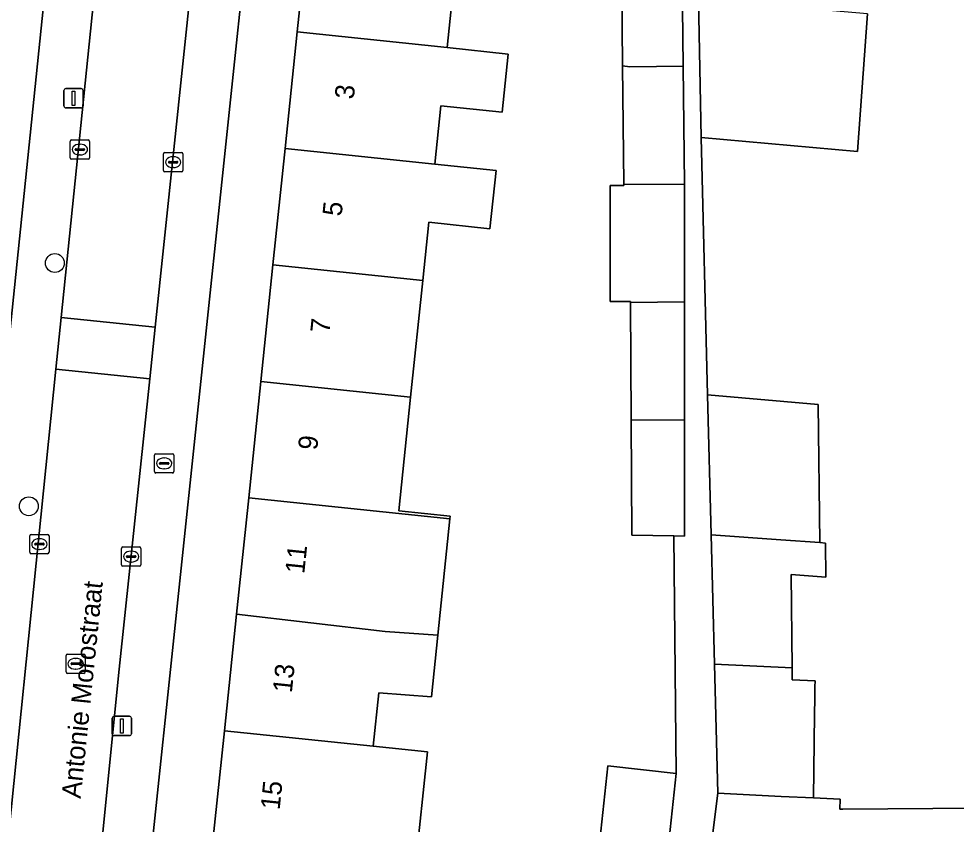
# Model space of a CAD drawing. Extents: x 163008 to 163854, y 382777 to 383982.
# Drawn here: x 163302.95 to 163351.61, y 383365.49 to 383407.26 of the extents above; entities that cross this region are included whole.
import ezdxf

# ---------------------------------------------------------------- set-up
doc = ezdxf.new("R2010")
doc.units = 0
for name, color, linetype in [('IMGEO_Boom', 7, 'Continuous'), ('IMGEO_Brandkraan', 7, 'Continuous'), ('IMGEO_Erf', 7, 'Continuous'), ('IMGEO_Kolk', 7, 'Continuous'), ('IMGEO_Lichtmast', 7, 'Continuous'), ('IMGEO_Openbare_ruimte_label', 7, 'Continuous'), ('IMGEO_Pand', 7, 'Continuous'), ('IMGEO_Pand_nummerreeks', 7, 'Continuous'), ('IMGEO_Rijbaan_lokaal_open', 7, 'Continuous'), ('IMGEO_Rioolput', 7, 'Continuous'), ('IMGEO_Voetpad_open', 7, 'Continuous')]:
    doc.layers.add(name, color=color, linetype=linetype)

msp = doc.modelspace()

# ---------------------------------------------------------------- linework, layer by layer
at = {"layer": 'IMGEO_Boom'}
for centre in [(163304.83, 383394.593), (163303.477, 383381.978)]:
    msp.add_circle(centre, 0.489, dxfattribs=at)
at = {"layer": 'IMGEO_Brandkraan'}
for p, q in [((163310.001, 383383.777), (163310.001, 383384.629)), ((163310.076, 383384.703), (163310.928, 383384.703)), ((163310.489, 383384.483), (163310.514, 383384.483)), ((163311.002, 383384.629), (163311.002, 383383.777)), ((163310.26, 383384.197), (163310.26, 383384.209)), ((163310.698, 383384.16), (163310.3, 383384.16)), ((163310.303, 383384.246), (163310.701, 383384.246)), ((163310.744, 383384.209), (163310.744, 383384.197)), ((163310.928, 383383.703), (163310.076, 383383.703)), ((163310.512, 383383.923), (163310.487, 383383.923))]:
    msp.add_line(p, q, dxfattribs=at)
for points in [[(163310.001, 383383.777), (163310.001, 383384.629)], [(163310.076, 383384.703), (163310.928, 383384.703)], [(163311.002, 383384.629), (163311.002, 383383.777)], [(163310.928, 383383.703), (163310.076, 383383.703)]]:
    msp.add_lwpolyline(points, dxfattribs=at)
for centre, radius, start, end in [((163310.078, 383384.627), 0.0765, 91.552, 178.448), ((163310.078, 383384.627), 0.0765, 91.552, 178.448), ((163310.926, 383384.627), 0.0765, 1.552, 88.448), ((163310.926, 383384.627), 0.0765, 1.552, 88.448), ((163310.3, 383384.206), 0.0403, 85.8775, 175.7526), ((163310.297, 383384.196), 0.0366, 178.938, 274.7102), ((163310.701, 383384.203), 0.043, 264.8664, 352.4533), ((163310.705, 383384.208), 0.0386, 1.7309, 96.639), ((163310.078, 383383.779), 0.0765, 181.552, 268.448), ((163310.078, 383383.779), 0.0765, 181.552, 268.448), ((163310.926, 383383.779), 0.0765, 271.552, 358.448), ((163310.926, 383383.779), 0.0765, 271.552, 358.448)]:
    msp.add_arc(centre, radius, start, end, dxfattribs=at)
for centre, major_axis, ratio, start_param, end_param in [((163310.488, 383384.203), (-0.387, 0.002), 0.722429, 4.712389, 7.853982), ((163310.513, 383384.203), (-0.39, 0.002), 0.717154, 1.570796, 4.712389)]:
    msp.add_ellipse(centre, major_axis=major_axis, ratio=ratio, start_param=start_param, end_param=end_param, dxfattribs=at)
at = {"layer": 'IMGEO_Erf'}
for points in [[(163298.917, 383356.341), (163304.748, 383412.836)], [(163315.002, 383413.086), (163307.22, 383339.213)], [(163312.993, 383364.295), (163313.624, 383370.335), (163314.255, 383376.375), (163314.886, 383382.415), (163315.516, 383388.455), (163316.147, 383394.495), (163316.778, 383400.536), (163317.409, 383406.576), (163318.055, 383412.767)], [(163325.829, 383411.955), (163325.183, 383405.764), (163328.354, 383405.433), (163328.038, 383402.413), (163324.867, 383402.744), (163324.552, 383399.724), (163327.723, 383399.393), (163327.407, 383396.373), (163324.237, 383396.704), (163323.921, 383393.683), (163323.29, 383387.643), (163322.674, 383381.739), (163325.347, 383381.46), (163325.333, 383381.324), (163324.702, 383375.285), (163324.369, 383372.102), (163321.641, 383372.294), (163321.352, 383369.528), (163324.158, 383369.235), (163323.527, 383363.195)], [(163332.846, 383362.229), (163333.531, 383368.511), (163337.078, 383368.125), (163336.953, 383380.441), (163334.779, 383380.474), (163334.739, 383386.439), (163334.698, 383392.55), (163334.698, 383392.602), (163333.64, 383392.602), (163333.64, 383398.608), (163334.351, 383398.608), (163334.351, 383398.66), (163334.35, 383398.701), (163334.29, 383404.814), (163334.231, 383410.878)], [(163346.995, 383407.508), (163346.479, 383400.372), (163338.363, 383401.105), (163338.703, 383387.751), (163344.443, 383387.248), (163344.53, 383380.092), (163344.821, 383380.071), (163344.837, 383378.308), (163343.495, 383378.403), (163343.044, 383378.435), (163343.089, 383373.602), (163343.095, 383372.969), (163344.279, 383372.923), (163344.275, 383372.617), (163344.266, 383372.003), (163344.254, 383371.189), (163344.191, 383366.85), (163345.59, 383366.782), (163345.565, 383366.263), (163345.63, 383366.264), (163345.722, 383366.265), (163352.721, 383366.315)]]:
    msp.add_lwpolyline(points, dxfattribs=at)
at = {"layer": 'IMGEO_Kolk'}
for p, q in [((163305.7, 383400.977), (163306.552, 383400.977)), ((163305.625, 383400.051), (163305.625, 383400.903)), ((163305.884, 383400.471), (163305.884, 383400.483)), ((163305.927, 383400.52), (163306.325, 383400.52)), ((163306.113, 383400.757), (163306.138, 383400.757)), ((163306.368, 383400.483), (163306.368, 383400.471)), ((163306.626, 383400.903), (163306.626, 383400.051)), ((163306.322, 383400.434), (163305.924, 383400.434)), ((163306.136, 383400.197), (163306.111, 383400.197)), ((163310.467, 383399.396), (163310.467, 383400.248)), ((163310.542, 383400.322), (163311.394, 383400.322)), ((163310.955, 383400.102), (163310.98, 383400.102)), ((163311.468, 383400.248), (163311.468, 383399.396)), ((163306.552, 383399.977), (163305.7, 383399.977)), ((163310.726, 383399.816), (163310.726, 383399.828)), ((163311.164, 383399.779), (163310.766, 383399.779)), ((163310.769, 383399.865), (163311.167, 383399.865)), ((163310.978, 383399.542), (163310.953, 383399.542)), ((163311.21, 383399.828), (163311.21, 383399.816)), ((163311.394, 383399.322), (163310.542, 383399.322)), ((163303.525, 383379.59), (163303.525, 383380.442)), ((163303.6, 383380.516), (163304.452, 383380.516)), ((163303.827, 383380.059), (163304.225, 383380.059)), ((163304.013, 383380.296), (163304.038, 383380.296)), ((163304.526, 383380.442), (163304.526, 383379.59)), ((163303.784, 383380.01), (163303.784, 383380.022)), ((163304.222, 383379.973), (163303.824, 383379.973)), ((163304.036, 383379.736), (163304.011, 383379.736)), ((163304.268, 383380.022), (163304.268, 383380.01)), ((163308.287, 383378.94), (163308.287, 383379.792)), ((163308.362, 383379.866), (163309.214, 383379.866)), ((163308.775, 383379.646), (163308.8, 383379.646)), ((163309.288, 383379.792), (163309.288, 383378.94)), ((163304.452, 383379.516), (163303.6, 383379.516)), ((163308.546, 383379.36), (163308.546, 383379.372)), ((163308.984, 383379.323), (163308.586, 383379.323)), ((163308.589, 383379.409), (163308.987, 383379.409)), ((163308.798, 383379.086), (163308.773, 383379.086)), ((163309.03, 383379.372), (163309.03, 383379.36)), ((163309.214, 383378.866), (163308.362, 383378.866))]:
    msp.add_line(p, q, dxfattribs=at)
for points in [[(163305.7, 383400.977), (163306.552, 383400.977)], [(163305.625, 383400.051), (163305.625, 383400.903)], [(163306.626, 383400.903), (163306.626, 383400.051)], [(163310.467, 383399.396), (163310.467, 383400.248)], [(163310.542, 383400.322), (163311.394, 383400.322)], [(163311.468, 383400.248), (163311.468, 383399.396)], [(163306.552, 383399.977), (163305.7, 383399.977)], [(163311.394, 383399.322), (163310.542, 383399.322)], [(163303.525, 383379.59), (163303.525, 383380.442)], [(163303.6, 383380.516), (163304.452, 383380.516)], [(163304.526, 383380.442), (163304.526, 383379.59)], [(163308.287, 383378.94), (163308.287, 383379.792)], [(163308.362, 383379.866), (163309.214, 383379.866)], [(163309.288, 383379.792), (163309.288, 383378.94)], [(163304.452, 383379.516), (163303.6, 383379.516)], [(163309.214, 383378.866), (163308.362, 383378.866)]]:
    msp.add_lwpolyline(points, dxfattribs=at)
for centre, radius, start, end in [((163305.702, 383400.901), 0.0765, 91.552, 178.448), ((163305.702, 383400.901), 0.0765, 91.552, 178.448), ((163306.55, 383400.901), 0.0765, 1.552, 88.448), ((163306.55, 383400.901), 0.0765, 1.552, 88.448), ((163305.924, 383400.48), 0.0403, 85.8775, 175.7526), ((163306.329, 383400.482), 0.0386, 1.7309, 96.639), ((163305.702, 383400.053), 0.0765, 181.552, 268.448), ((163305.702, 383400.053), 0.0765, 181.552, 268.448), ((163305.921, 383400.47), 0.0366, 178.938, 274.7102), ((163306.325, 383400.477), 0.043, 264.8664, 352.4533), ((163306.55, 383400.053), 0.0765, 271.552, 358.448), ((163306.55, 383400.053), 0.0765, 271.552, 358.448), ((163310.544, 383400.246), 0.0765, 91.552, 178.448), ((163310.544, 383400.246), 0.0765, 91.552, 178.448), ((163311.392, 383400.246), 0.0765, 1.552, 88.448), ((163311.392, 383400.246), 0.0765, 1.552, 88.448), ((163310.766, 383399.825), 0.0403, 85.8775, 175.7526), ((163310.763, 383399.815), 0.0366, 178.938, 274.7102), ((163311.167, 383399.822), 0.043, 264.8664, 352.4533), ((163311.171, 383399.827), 0.0386, 1.7309, 96.639), ((163310.544, 383399.398), 0.0765, 181.552, 268.448), ((163310.544, 383399.398), 0.0765, 181.552, 268.448), ((163311.392, 383399.398), 0.0765, 271.552, 358.448), ((163311.392, 383399.398), 0.0765, 271.552, 358.448), ((163303.602, 383380.44), 0.0765, 91.552, 178.448), ((163303.602, 383380.44), 0.0765, 91.552, 178.448), ((163303.824, 383380.019), 0.0403, 85.8775, 175.7526), ((163304.229, 383380.021), 0.0386, 1.7309, 96.639), ((163304.45, 383380.44), 0.0765, 1.552, 88.448), ((163304.45, 383380.44), 0.0765, 1.552, 88.448), ((163303.602, 383379.592), 0.0765, 181.552, 268.448), ((163303.602, 383379.592), 0.0765, 181.552, 268.448), ((163303.821, 383380.009), 0.0366, 178.938, 274.7102), ((163304.225, 383380.016), 0.043, 264.8664, 352.4533), ((163304.45, 383379.592), 0.0765, 271.552, 358.448), ((163304.45, 383379.592), 0.0765, 271.552, 358.448), ((163308.364, 383379.79), 0.0765, 91.552, 178.448), ((163308.364, 383379.79), 0.0765, 91.552, 178.448), ((163309.212, 383379.79), 0.0765, 1.552, 88.448), ((163309.212, 383379.79), 0.0765, 1.552, 88.448), ((163308.586, 383379.369), 0.0403, 85.8775, 175.7526), ((163308.583, 383379.359), 0.0366, 178.938, 274.7102), ((163308.987, 383379.366), 0.043, 264.8664, 352.4533), ((163308.991, 383379.371), 0.0386, 1.7309, 96.639), ((163308.364, 383378.942), 0.0765, 181.552, 268.448), ((163308.364, 383378.942), 0.0765, 181.552, 268.448), ((163309.212, 383378.942), 0.0765, 271.552, 358.448), ((163309.212, 383378.942), 0.0765, 271.552, 358.448)]:
    msp.add_arc(centre, radius, start, end, dxfattribs=at)
for centre, major_axis, ratio, start_param, end_param in [((163306.112, 383400.477), (-0.387, 0.002), 0.722429, 4.712389, 7.853982), ((163306.137, 383400.477), (-0.39, 0.002), 0.717154, 1.570796, 4.712389), ((163310.954, 383399.822), (-0.387, 0.002), 0.722429, 4.712389, 7.853982), ((163310.979, 383399.822), (-0.39, 0.002), 0.717154, 1.570796, 4.712389), ((163304.012, 383380.016), (-0.387, 0.002), 0.722429, 4.712389, 7.853982), ((163304.037, 383380.016), (-0.39, 0.002), 0.717154, 1.570796, 4.712389), ((163308.774, 383379.366), (-0.387, 0.002), 0.722429, 4.712389, 7.853982), ((163308.799, 383379.366), (-0.39, 0.002), 0.717154, 1.570796, 4.712389)]:
    msp.add_ellipse(centre, major_axis=major_axis, ratio=ratio, start_param=start_param, end_param=end_param, dxfattribs=at)
at = {"layer": 'IMGEO_Lichtmast'}
for p, q in [((163305.3, 383402.739), (163305.3, 383403.539)), ((163305.3, 383403.539), (163305.3, 383402.739)), ((163305.4, 383403.639), (163306.19, 383403.639)), ((163306.19, 383403.639), (163305.4, 383403.639)), ((163306.29, 383403.539), (163306.29, 383402.739)), ((163306.29, 383402.739), (163306.29, 383403.539)), ((163306.19, 383402.639), (163305.4, 383402.639)), ((163305.4, 383402.639), (163306.19, 383402.639)), ((163307.81, 383370.183), (163307.81, 383370.983)), ((163307.81, 383370.983), (163307.81, 383370.183)), ((163307.91, 383371.083), (163308.7, 383371.083)), ((163308.7, 383371.083), (163307.91, 383371.083)), ((163308.8, 383370.983), (163308.8, 383370.183)), ((163308.8, 383370.183), (163308.8, 383370.983)), ((163308.7, 383370.083), (163307.91, 383370.083)), ((163307.91, 383370.083), (163308.7, 383370.083))]:
    msp.add_line(p, q, dxfattribs=at)
for points in [[(163305.72, 383403.514), (163305.87, 383403.514), (163305.87, 383402.764), (163305.72, 383402.764), (163305.72, 383403.514)], [(163308.23, 383370.958), (163308.38, 383370.958), (163308.38, 383370.208), (163308.23, 383370.208), (163308.23, 383370.958)]]:
    msp.add_lwpolyline(points, dxfattribs=at)
for centre, start, end in [((163305.4, 383403.539), 90, 180), ((163305.4, 383403.539), 90, 180), ((163306.19, 383403.539), 0, 90), ((163306.19, 383403.539), 360, 90), ((163305.4, 383402.739), 180, 270), ((163305.4, 383402.739), 180, 270), ((163306.19, 383402.739), 270, 0), ((163306.19, 383402.739), 270, 0), ((163307.91, 383370.983), 90, 180), ((163307.91, 383370.983), 90, 180), ((163308.7, 383370.983), 0, 90), ((163308.7, 383370.983), 360, 90), ((163307.91, 383370.183), 180, 270), ((163307.91, 383370.183), 180, 270), ((163308.7, 383370.183), 270, 0), ((163308.7, 383370.183), 270, 0)]:
    msp.add_arc(centre, 0.1, start, end, dxfattribs=at)
at = {"layer": 'IMGEO_Pand'}
for points in [[(163317.409, 383406.576), (163325.183, 383405.764), (163325.829, 383411.955), (163323.028, 383412.248), (163318.055, 383412.767)], [(163334.29, 383404.814), (163334.671, 383404.774), (163337.429, 383404.795), (163337.361, 383410.896), (163334.231, 383410.878)], [(163346.995, 383407.508), (163343.759, 383407.795), (163338.238, 383408.285), (163338.363, 383401.105), (163346.479, 383400.372)], [(163317.409, 383406.576), (163316.778, 383400.536), (163324.552, 383399.724), (163324.867, 383402.744), (163328.038, 383402.413), (163328.354, 383405.433), (163325.183, 383405.764)], [(163334.29, 383404.814), (163334.35, 383398.701), (163334.351, 383398.66), (163337.498, 383398.685), (163337.429, 383404.795), (163334.671, 383404.774)], [(163316.778, 383400.536), (163316.147, 383394.495), (163323.921, 383393.683), (163324.237, 383396.704), (163327.407, 383396.373), (163327.723, 383399.393), (163324.552, 383399.724)], [(163337.498, 383398.685), (163334.351, 383398.66), (163334.351, 383398.608), (163333.64, 383398.608), (163333.64, 383392.602), (163334.698, 383392.602), (163334.698, 383392.55), (163337.499, 383392.572), (163337.499, 383392.602), (163337.499, 383398.608)], [(163323.921, 383393.683), (163316.147, 383394.495), (163315.516, 383388.455), (163323.29, 383387.643)], [(163334.739, 383386.439), (163337.503, 383386.461), (163337.499, 383392.572), (163334.698, 383392.55)], [(163315.516, 383388.455), (163314.886, 383382.415), (163325.333, 383381.324), (163325.347, 383381.46), (163322.674, 383381.739), (163323.29, 383387.643)], [(163342.495, 383380.236), (163344.53, 383380.092), (163344.443, 383387.248), (163338.703, 383387.751), (163338.888, 383380.491)], [(163337.503, 383386.461), (163334.739, 383386.439), (163334.779, 383380.474), (163336.953, 383380.441), (163337.508, 383380.433)], [(163314.886, 383382.415), (163314.255, 383376.375), (163321.973, 383375.477), (163324.702, 383375.285), (163325.333, 383381.324)], [(163344.53, 383380.092), (163342.495, 383380.236), (163338.888, 383380.491), (163339.059, 383373.788), (163343.089, 383373.602), (163343.044, 383378.435), (163343.495, 383378.403), (163344.837, 383378.308), (163344.821, 383380.071)], [(163324.702, 383375.285), (163321.973, 383375.477), (163314.255, 383376.375), (163313.624, 383370.335), (163321.352, 383369.528), (163321.641, 383372.294), (163324.369, 383372.102)], [(163343.089, 383373.602), (163339.059, 383373.788), (163339.23, 383367.095), (163342.517, 383366.933), (163344.191, 383366.85), (163344.254, 383371.189), (163344.266, 383372.003), (163344.275, 383372.617), (163344.279, 383372.923), (163343.095, 383372.969)], [(163312.993, 383364.295), (163323.527, 383363.195), (163324.158, 383369.235), (163321.352, 383369.528), (163313.624, 383370.335)], [(163332.846, 383362.229), (163336.392, 383361.825), (163337.078, 383368.125), (163333.531, 383368.511)], [(163345.59, 383366.782), (163344.191, 383366.85), (163342.517, 383366.933), (163339.23, 383367.095), (163338.423, 383360.615), (163340.679, 383360.444), (163341.021, 383363.192), (163341.826, 383363.092), (163341.872, 383364.51), (163342.213, 383364.493), (163343.134, 383364.448), (163343.086, 383364.065), (163352.737, 383364.136), (163352.721, 383366.315), (163345.722, 383366.265), (163345.63, 383366.264), (163345.565, 383366.263)]]:
    msp.add_lwpolyline(points, close=True, dxfattribs=at)
at = {"layer": 'IMGEO_Rijbaan_lokaal_open'}
for points in [[(163312.736, 383418.024), (163313.813, 383434.926), (163308.875, 383435.24), (163307.85, 383419.423), (163307.263, 383412.38), (163305.156, 383391.761), (163310.031, 383391.258), (163312.438, 383414.147)], [(163309.75, 383388.592), (163310.031, 383391.258), (163305.156, 383391.761), (163304.884, 383389.094)], [(163301.028, 383351.445), (163305.903, 383350.922), (163308.166, 383373.531), (163309.75, 383388.592), (163304.884, 383389.094), (163301.52, 383356.168), (163301.102, 383352.16)]]:
    msp.add_lwpolyline(points, close=True, dxfattribs=at)
at = {"layer": 'IMGEO_Rioolput'}
for p, q in [((163305.408, 383373.383), (163305.408, 383374.235)), ((163305.483, 383374.309), (163306.335, 383374.309)), ((163306.409, 383374.235), (163306.409, 383373.383)), ((163305.667, 383373.803), (163305.667, 383373.815)), ((163306.105, 383373.766), (163305.707, 383373.766)), ((163305.71, 383373.852), (163306.108, 383373.852)), ((163305.896, 383374.089), (163305.921, 383374.089)), ((163306.151, 383373.815), (163306.151, 383373.803)), ((163306.335, 383373.309), (163305.483, 383373.309)), ((163305.919, 383373.529), (163305.894, 383373.529))]:
    msp.add_line(p, q, dxfattribs=at)
for points in [[(163305.408, 383373.383), (163305.408, 383374.235)], [(163305.483, 383374.309), (163306.335, 383374.309)], [(163306.409, 383374.235), (163306.409, 383373.383)], [(163306.335, 383373.309), (163305.483, 383373.309)]]:
    msp.add_lwpolyline(points, dxfattribs=at)
for centre, radius, start, end in [((163305.485, 383374.233), 0.0765, 91.552, 178.448), ((163305.485, 383374.233), 0.0765, 91.552, 178.448), ((163306.333, 383374.233), 0.0765, 1.552, 88.448), ((163306.333, 383374.233), 0.0765, 1.552, 88.448), ((163305.707, 383373.812), 0.0403, 85.8775, 175.7526), ((163305.704, 383373.802), 0.0366, 178.938, 274.7102), ((163306.108, 383373.809), 0.043, 264.8664, 352.4533), ((163306.112, 383373.814), 0.0386, 1.7309, 96.639), ((163305.485, 383373.385), 0.0765, 181.552, 268.448), ((163305.485, 383373.385), 0.0765, 181.552, 268.448), ((163306.333, 383373.385), 0.0765, 271.552, 358.448), ((163306.333, 383373.385), 0.0765, 271.552, 358.448)]:
    msp.add_arc(centre, radius, start, end, dxfattribs=at)
for centre, major_axis, ratio, start_param, end_param in [((163305.895, 383373.809), (-0.387, 0.002), 0.722429, 4.712389, 7.853982), ((163305.92, 383373.809), (-0.39, 0.002), 0.717154, 1.570796, 4.712389)]:
    msp.add_ellipse(centre, major_axis=major_axis, ratio=ratio, start_param=start_param, end_param=end_param, dxfattribs=at)
at = {"layer": 'IMGEO_Voetpad_open'}
for points in [[(163305.156, 383391.761), (163307.263, 383412.38), (163306.141, 383412.475), (163306.432, 383415.624), (163306.676, 383419.522), (163307.85, 383419.423), (163308.875, 383435.24), (163309.011, 383437.907), (163309.364, 383444.798), (163306.938, 383444.955), (163306.383, 383436.342), (163305.357, 383420.406), (163305.315, 383419.756), (163305.096, 383416.362), (163305.069, 383415.946), (163304.748, 383412.836), (163298.917, 383356.341), (163298.569, 383352.966), (163297.041, 383338.164), (163299.604, 383337.902)], [(163337.361, 383410.896), (163337.429, 383404.795), (163337.498, 383398.685), (163337.499, 383398.608), (163337.499, 383392.602), (163337.499, 383392.572), (163337.503, 383386.461), (163337.508, 383380.433), (163336.953, 383380.441), (163337.078, 383368.125), (163336.392, 383361.825)], [(163338.423, 383360.615), (163339.23, 383367.095), (163339.059, 383373.788), (163338.888, 383380.491), (163338.703, 383387.751), (163338.363, 383401.105), (163338.238, 383408.285)], [(163299.653, 383338.244), (163300.748, 383348.76), (163301.028, 383351.445), (163301.102, 383352.16), (163299.891, 383352.299), (163300.275, 383356.347), (163301.52, 383356.168), (163304.884, 383389.094), (163305.156, 383391.761)]]:
    msp.add_lwpolyline(points, dxfattribs=at)
msp.add_lwpolyline([(163315.002, 383413.086), (163315.104, 383414.05), (163315.218, 383414.328), (163315.434, 383417.702), (163315.452, 383417.991), (163316.124, 383428.532), (163316.29, 383431.549), (163317.124, 383444.147), (163314.409, 383444.32), (163313.982, 383437.591), (163313.813, 383434.926), (163312.736, 383418.024), (163313.567, 383418.008), (163313.321, 383414.09), (163312.438, 383414.147), (163310.031, 383391.258), (163309.75, 383388.592), (163308.166, 383373.531), (163305.903, 383350.922), (163305.634, 383348.236), (163304.759, 383339.49), (163307.22, 383339.213)], close=True, dxfattribs=at)

# ---------------------------------------------------------------- texts
at = {"layer": 'IMGEO_Openbare_ruimte_label'}
msp.add_text('Antonie Morostraat', height=1, rotation=84.1469, dxfattribs=at).set_placement((163306.167, 383366.791))
at = {"layer": 'IMGEO_Pand_nummerreeks'}
for s, rotation, p in [('3', 84.0386, (163320.338, 383403.055)), ('5', 84.0386, (163319.705, 383396.99)), ('7', 84.0414, (163319.073, 383390.926)), ('9', 84.0386, (163318.438, 383384.86)), ('11', 84.0386, (163317.77, 383378.45)), ('13', 84.0414, (163317.125, 383372.272)), ('15', 84.0386, (163316.491, 383366.207))]:
    msp.add_text(s, height=1, rotation=rotation, dxfattribs=at).set_placement(p)

doc.saveas('drawing.dxf')
